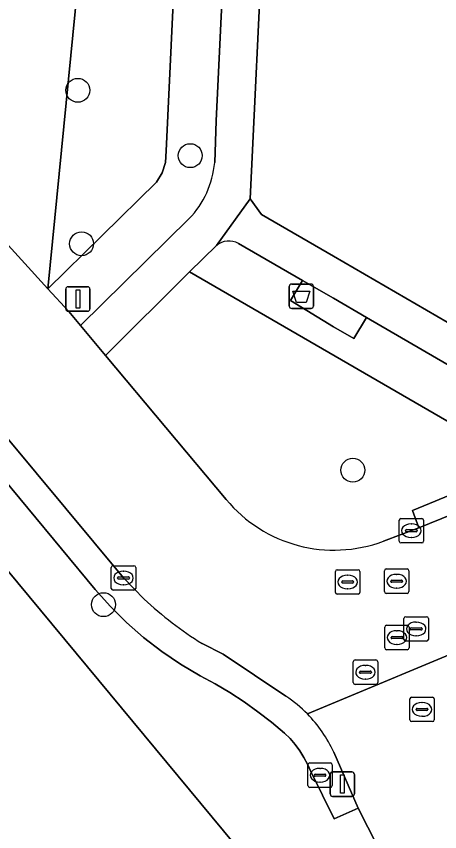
# Model space of a CAD drawing. Extents: x 157793 to 159380, y 380877 to 382313.
# Drawn here: x 158487.02 to 158504.35, y 381692.08 to 381725.42 of the extents above; entities that cross this region are included whole.
import ezdxf

# ---------------------------------------------------------------- set-up
doc = ezdxf.new("R2010")
doc.units = 0
for name, color, linetype in [('IMGEO_Afvalbak', 7, 'Continuous'), ('IMGEO_Boom', 7, 'Continuous'), ('IMGEO_Brandkraan', 7, 'Continuous'), ('IMGEO_Erf', 7, 'Continuous'), ('IMGEO_Groenvoorziening', 7, 'Continuous'), ('IMGEO_Kolk', 7, 'Continuous'), ('IMGEO_Lichtmast', 7, 'Continuous'), ('IMGEO_Rijbaan_lokaal_open', 7, 'Continuous'), ('IMGEO_Rioolput', 7, 'Continuous'), ('IMGEO_Voetpad_halfverhard', 7, 'Continuous'), ('IMGEO_Voetpad_open', 7, 'Continuous')]:
    doc.layers.add(name, color=color, linetype=linetype)

msp = doc.modelspace()

# ---------------------------------------------------------------- linework, layer by layer
at = {"layer": 'IMGEO_Afvalbak'}
for p, q in [((158498.196, 381713.578), (158498.196, 381714.378)), ((158498.196, 381714.378), (158498.196, 381713.578)), ((158498.296, 381714.478), (158499.086, 381714.478)), ((158499.086, 381714.478), (158498.296, 381714.478)), ((158499.186, 381714.378), (158499.186, 381713.578)), ((158499.186, 381713.578), (158499.186, 381714.378)), ((158499.086, 381713.478), (158498.296, 381713.478)), ((158498.296, 381713.478), (158499.086, 381713.478))]:
    msp.add_line(p, q, dxfattribs=at)
msp.add_lwpolyline([(158498.339, 381714.192), (158499.043, 381714.192), (158498.894, 381713.722), (158498.488, 381713.722), (158498.339, 381714.192)], dxfattribs=at)
for centre, start, end in [((158498.296, 381714.378), 90, 180), ((158498.296, 381714.378), 90, 180), ((158499.086, 381714.378), 0, 90), ((158499.086, 381714.378), 360, 90), ((158498.296, 381713.578), 180, 270), ((158498.296, 381713.578), 180, 270), ((158499.086, 381713.578), 270, 0), ((158499.086, 381713.578), 270, 0)]:
    msp.add_arc(centre, 0.1, start, end, dxfattribs=at)
at = {"layer": 'IMGEO_Boom'}
for centre in [(158489.539, 381722.399), (158494.144, 381719.726), (158489.696, 381716.125), (158500.796, 381706.864), (158490.593, 381701.367)]:
    msp.add_circle(centre, 0.489, dxfattribs=at)
at = {"layer": 'IMGEO_Brandkraan'}
for p, q in [((158499.031, 381694.894), (158499.883, 381694.894)), ((158498.956, 381693.968), (158498.956, 381694.82)), ((158499.444, 381694.674), (158499.469, 381694.674)), ((158499.957, 381694.82), (158499.957, 381693.968)), ((158499.215, 381694.388), (158499.215, 381694.4)), ((158499.653, 381694.351), (158499.255, 381694.351)), ((158499.258, 381694.437), (158499.656, 381694.437)), ((158499.699, 381694.4), (158499.699, 381694.388)), ((158499.883, 381693.894), (158499.031, 381693.894)), ((158499.467, 381694.114), (158499.442, 381694.114))]:
    msp.add_line(p, q, dxfattribs=at)
for points in [[(158499.031, 381694.894), (158499.883, 381694.894)], [(158498.956, 381693.968), (158498.956, 381694.82)], [(158499.957, 381694.82), (158499.957, 381693.968)], [(158499.883, 381693.894), (158499.031, 381693.894)]]:
    msp.add_lwpolyline(points, dxfattribs=at)
for centre, radius, start, end in [((158499.033, 381694.818), 0.0765, 91.552, 178.448), ((158499.033, 381694.818), 0.0765, 91.552, 178.448), ((158499.881, 381694.818), 0.0765, 1.552, 88.448), ((158499.881, 381694.818), 0.0765, 1.552, 88.448), ((158499.255, 381694.397), 0.0403, 85.8775, 175.7526), ((158499.252, 381694.387), 0.0366, 178.938, 274.7102), ((158499.656, 381694.394), 0.043, 264.8664, 352.4533), ((158499.66, 381694.399), 0.0386, 1.7309, 96.639), ((158499.033, 381693.97), 0.0765, 181.552, 268.448), ((158499.033, 381693.97), 0.0765, 181.552, 268.448), ((158499.881, 381693.97), 0.0765, 271.552, 358.448), ((158499.881, 381693.97), 0.0765, 271.552, 358.448)]:
    msp.add_arc(centre, radius, start, end, dxfattribs=at)
for centre, major_axis, ratio, start_param, end_param in [((158499.443, 381694.394), (-0.387, 0.002), 0.722429, 4.712389, 7.853982), ((158499.468, 381694.394), (-0.39, 0.002), 0.717154, 1.570796, 4.712389)]:
    msp.add_ellipse(centre, major_axis=major_axis, ratio=ratio, start_param=start_param, end_param=end_param, dxfattribs=at)
at = {"layer": 'IMGEO_Erf'}
msp.add_lwpolyline([(158495.967, 381691.563), (158481.505, 381708.969)], dxfattribs=at)
at = {"layer": 'IMGEO_Groenvoorziening'}
for points in [[(158495.544, 381742.354), (158493.629, 381741.346), (158493.915, 381741.173), (158494.071, 381740.957), (158494.138, 381740.636), (158493.158, 381719.928), (158493.125, 381719.445), (158492.993, 381719.026), (158492.766, 381718.648), (158488.32, 381714.284), (158489.175, 381713.354), (158489.65, 381712.787), (158494.101, 381717.152)], [(158495.144, 381719.444), (158495.199, 381721.156), (158496.133, 381740.474)], [(158497.655, 381740.162), (158496.596, 381717.965), (158497.055, 381717.316), (158500, 381715.615), (158505.082, 381712.679), (158530.827, 381725.074), (158529.613, 381727.338), (158528.674, 381729.089), (158528.588, 381728.979)], [(158495.212, 381716.059), (158494.118, 381714.974), (158507.752, 381707.087), (158510.042, 381708.071), (158501.352, 381713.11)], [(158501.352, 381713.11), (158500.839, 381712.25), (158500, 381712.732), (158498.246, 381713.802), (158498.737, 381714.622), (158496.115, 381716.132)], [(158494.118, 381714.974), (158490.676, 381711.561), (158495.609, 381705.671)], [(158502.048, 381703.963), (158503.505, 381704.507), (158503.236, 381705.219), (158504.173, 381705.593), (158507.752, 381707.087), (158494.118, 381714.974)]]:
    msp.add_lwpolyline(points, dxfattribs=at)
for points in [[(158488.32, 381714.284), (158492.766, 381718.648), (158492.993, 381719.026), (158493.125, 381719.445), (158493.158, 381719.928), (158494.138, 381740.636), (158494.071, 381740.957), (158493.915, 381741.173), (158493.629, 381741.346), (158490.844, 381739.881)], [(158488.32, 381714.284), (158490.844, 381739.881), (158482.485, 381720.13), (158483.142, 381719.502), (158486.141, 381716.655)]]:
    msp.add_lwpolyline(points, close=True, dxfattribs=at)
for centre, radius, start, end in [((158491.34, 381719.792), 3.82, 316.2852, 354.7779), ((158495.719, 381715.405), 0.828, 61.4516, 127.792), ((158500.028, 381709.34), 5.744, 219.6982, 290.5896)]:
    msp.add_arc(centre, radius, start, end, dxfattribs=at)
at = {"layer": 'IMGEO_Kolk'}
for p, q in [((158502.769, 381704.891), (158503.621, 381704.891)), ((158502.694, 381703.965), (158502.694, 381704.817)), ((158503.182, 381704.671), (158503.207, 381704.671)), ((158503.695, 381704.817), (158503.695, 381703.965)), ((158502.953, 381704.385), (158502.953, 381704.397)), ((158503.391, 381704.348), (158502.993, 381704.348)), ((158502.996, 381704.434), (158503.394, 381704.434)), ((158503.437, 381704.397), (158503.437, 381704.385)), ((158503.621, 381703.891), (158502.769, 381703.891)), ((158503.205, 381704.111), (158503.18, 381704.111)), ((158490.91, 381702.032), (158490.91, 381702.884)), ((158490.985, 381702.958), (158491.837, 381702.958)), ((158491.911, 381702.884), (158491.911, 381702.032)), ((158491.398, 381702.738), (158491.423, 381702.738)), ((158491.169, 381702.452), (158491.169, 381702.464)), ((158491.607, 381702.415), (158491.209, 381702.415)), ((158491.212, 381702.501), (158491.61, 381702.501)), ((158491.653, 381702.464), (158491.653, 381702.452)), ((158491.837, 381701.958), (158490.985, 381701.958)), ((158491.421, 381702.178), (158491.396, 381702.178))]:
    msp.add_line(p, q, dxfattribs=at)
for points in [[(158502.769, 381704.891), (158503.621, 381704.891)], [(158502.694, 381703.965), (158502.694, 381704.817)], [(158503.695, 381704.817), (158503.695, 381703.965)], [(158503.621, 381703.891), (158502.769, 381703.891)], [(158490.91, 381702.032), (158490.91, 381702.884)], [(158490.985, 381702.958), (158491.837, 381702.958)], [(158491.911, 381702.884), (158491.911, 381702.032)], [(158491.837, 381701.958), (158490.985, 381701.958)]]:
    msp.add_lwpolyline(points, dxfattribs=at)
for centre, radius, start, end in [((158502.771, 381704.815), 0.0765, 91.552, 178.448), ((158502.771, 381704.815), 0.0765, 91.552, 178.448), ((158503.619, 381704.815), 0.0765, 1.552, 88.448), ((158503.619, 381704.815), 0.0765, 1.552, 88.448), ((158502.993, 381704.394), 0.0403, 85.8775, 175.7526), ((158502.99, 381704.384), 0.0366, 178.938, 274.7102), ((158503.394, 381704.391), 0.043, 264.8664, 352.4533), ((158503.398, 381704.396), 0.0386, 1.7309, 96.639), ((158502.771, 381703.967), 0.0765, 181.552, 268.448), ((158502.771, 381703.967), 0.0765, 181.552, 268.448), ((158503.619, 381703.967), 0.0765, 271.552, 358.448), ((158503.619, 381703.967), 0.0765, 271.552, 358.448), ((158490.987, 381702.882), 0.0765, 91.552, 178.448), ((158490.987, 381702.882), 0.0765, 91.552, 178.448), ((158491.835, 381702.882), 0.0765, 1.552, 88.448), ((158491.835, 381702.882), 0.0765, 1.552, 88.448), ((158491.209, 381702.461), 0.0403, 85.8775, 175.7526), ((158491.206, 381702.451), 0.0366, 178.938, 274.7102), ((158491.61, 381702.458), 0.043, 264.8664, 352.4533), ((158491.614, 381702.463), 0.0386, 1.7309, 96.639), ((158490.987, 381702.034), 0.0765, 181.552, 268.448), ((158490.987, 381702.034), 0.0765, 181.552, 268.448), ((158491.835, 381702.034), 0.0765, 271.552, 358.448), ((158491.835, 381702.034), 0.0765, 271.552, 358.448)]:
    msp.add_arc(centre, radius, start, end, dxfattribs=at)
for centre, major_axis, ratio, start_param, end_param in [((158503.181, 381704.391), (-0.387, 0.002), 0.722429, 4.712389, 7.853982), ((158503.206, 381704.391), (-0.39, 0.002), 0.717154, 1.570796, 4.712389), ((158491.397, 381702.458), (-0.387, 0.002), 0.722429, 4.712389, 7.853982), ((158491.422, 381702.458), (-0.39, 0.002), 0.717154, 1.570796, 4.712389)]:
    msp.add_ellipse(centre, major_axis=major_axis, ratio=ratio, start_param=start_param, end_param=end_param, dxfattribs=at)
at = {"layer": 'IMGEO_Lichtmast'}
for p, q in [((158489.047, 381713.465), (158489.047, 381714.265)), ((158489.047, 381714.265), (158489.047, 381713.465)), ((158489.147, 381714.365), (158489.937, 381714.365)), ((158489.937, 381714.365), (158489.147, 381714.365)), ((158490.037, 381714.265), (158490.037, 381713.465)), ((158490.037, 381713.465), (158490.037, 381714.265)), ((158489.937, 381713.365), (158489.147, 381713.365)), ((158489.147, 381713.365), (158489.937, 381713.365)), ((158499.97, 381694.527), (158500.76, 381694.527)), ((158500.76, 381694.527), (158499.97, 381694.527)), ((158499.87, 381693.627), (158499.87, 381694.427)), ((158499.87, 381694.427), (158499.87, 381693.627)), ((158500.86, 381694.427), (158500.86, 381693.627)), ((158500.86, 381693.627), (158500.86, 381694.427)), ((158500.76, 381693.527), (158499.97, 381693.527)), ((158499.97, 381693.527), (158500.76, 381693.527))]:
    msp.add_line(p, q, dxfattribs=at)
for points in [[(158489.467, 381714.24), (158489.617, 381714.24), (158489.617, 381713.49), (158489.467, 381713.49), (158489.467, 381714.24)], [(158500.29, 381694.402), (158500.44, 381694.402), (158500.44, 381693.652), (158500.29, 381693.652), (158500.29, 381694.402)]]:
    msp.add_lwpolyline(points, dxfattribs=at)
for centre, start, end in [((158489.147, 381714.265), 90, 180), ((158489.147, 381714.265), 90, 180), ((158489.937, 381714.265), 0, 90), ((158489.937, 381714.265), 360, 90), ((158489.147, 381713.465), 180, 270), ((158489.147, 381713.465), 180, 270), ((158489.937, 381713.465), 270, 0), ((158489.937, 381713.465), 270, 0), ((158499.97, 381694.427), 90, 180), ((158499.97, 381694.427), 90, 180), ((158500.76, 381694.427), 0, 90), ((158500.76, 381694.427), 360, 90), ((158499.97, 381693.627), 180, 270), ((158499.97, 381693.627), 180, 270), ((158500.76, 381693.627), 270, 0), ((158500.76, 381693.627), 270, 0)]:
    msp.add_arc(centre, 0.1, start, end, dxfattribs=at)
at = {"layer": 'IMGEO_Rijbaan_lokaal_open'}
for points in [[(158532.835, 381712.074), (158538.227, 381714.749), (158540.896, 381716.103), (158548.81, 381720.437), (158552.202, 381722.294), (158560.197, 381726.706), (158560.504, 381726.87), (158557.942, 381731.432), (158540.268, 381721.694), (158529.584, 381716.344), (158519.948, 381711.717), (158509.006, 381706.741), (158503.505, 381704.507), (158502.048, 381703.963)], [(158495.609, 381705.671), (158490.676, 381711.561), (158489.65, 381712.787), (158489.175, 381713.354), (158488.32, 381714.284), (158486.141, 381716.655)], [(158483.394, 381712.088), (158484.246, 381711.051), (158491.411, 381702.458), (158492.252, 381701.59)], [(158498.937, 381696.899), (158506.411, 381700.014), (158511.495, 381702.133)], [(158506.411, 381700.014), (158498.937, 381696.899)], [(158494.628, 381699.772), (158495.488, 381699.339), (158498.06, 381697.621)], [(158500.016, 381695.333), (158501.016, 381693.048), (158503.022, 381689.101), (158515.237, 381664.67)]]:
    msp.add_lwpolyline(points, dxfattribs=at)
for centre, radius, start, end in [((158500.028, 381709.34), 5.744, 219.6982, 290.5896), ((158503.659, 381714.037), 16.883, 227.4954, 237.6617), ((158495.034, 381693.052), 5.48, 44.5873, 56.4861), ((158495, 381693.032), 5.518, 24.6452, 44.4898)]:
    msp.add_arc(centre, radius, start, end, dxfattribs=at)
at = {"layer": 'IMGEO_Rioolput'}
for p, q in [((158500.085, 381701.869), (158500.085, 381702.721)), ((158500.16, 381702.795), (158501.012, 381702.795)), ((158500.573, 381702.575), (158500.598, 381702.575)), ((158501.086, 381702.721), (158501.086, 381701.869)), ((158502.091, 381701.9), (158502.091, 381702.752)), ((158502.166, 381702.826), (158503.018, 381702.826)), ((158502.579, 381702.606), (158502.604, 381702.606)), ((158503.092, 381702.752), (158503.092, 381701.9)), ((158500.344, 381702.289), (158500.344, 381702.301)), ((158500.782, 381702.252), (158500.384, 381702.252)), ((158500.387, 381702.338), (158500.785, 381702.338)), ((158500.828, 381702.301), (158500.828, 381702.289)), ((158502.35, 381702.32), (158502.35, 381702.332)), ((158502.788, 381702.283), (158502.39, 381702.283)), ((158502.393, 381702.369), (158502.791, 381702.369)), ((158502.834, 381702.332), (158502.834, 381702.32)), ((158500.596, 381702.015), (158500.571, 381702.015)), ((158502.602, 381702.046), (158502.577, 381702.046)), ((158501.012, 381701.795), (158500.16, 381701.795)), ((158503.018, 381701.826), (158502.166, 381701.826)), ((158502.965, 381700.874), (158503.817, 381700.874)), ((158502.89, 381699.948), (158502.89, 381700.8)), ((158503.378, 381700.654), (158503.403, 381700.654)), ((158503.891, 381700.8), (158503.891, 381699.948)), ((158502.101, 381699.597), (158502.101, 381700.449)), ((158502.176, 381700.523), (158503.028, 381700.523)), ((158502.589, 381700.303), (158502.614, 381700.303)), ((158503.102, 381700.449), (158503.102, 381699.597)), ((158503.149, 381700.368), (158503.149, 381700.38)), ((158503.587, 381700.331), (158503.189, 381700.331)), ((158503.192, 381700.417), (158503.59, 381700.417)), ((158503.633, 381700.38), (158503.633, 381700.368)), ((158502.36, 381700.017), (158502.36, 381700.029)), ((158502.798, 381699.98), (158502.4, 381699.98)), ((158502.403, 381700.066), (158502.801, 381700.066)), ((158502.844, 381700.029), (158502.844, 381700.017)), ((158503.817, 381699.874), (158502.965, 381699.874)), ((158503.401, 381700.094), (158503.376, 381700.094)), ((158502.612, 381699.743), (158502.587, 381699.743)), ((158503.028, 381699.523), (158502.176, 381699.523)), ((158500.814, 381698.178), (158500.814, 381699.03)), ((158500.889, 381699.104), (158501.741, 381699.104)), ((158501.302, 381698.884), (158501.327, 381698.884)), ((158501.815, 381699.03), (158501.815, 381698.178)), ((158501.073, 381698.598), (158501.073, 381698.61)), ((158501.511, 381698.561), (158501.113, 381698.561)), ((158501.116, 381698.647), (158501.514, 381698.647)), ((158501.557, 381698.61), (158501.557, 381698.598)), ((158501.325, 381698.324), (158501.3, 381698.324)), ((158501.741, 381698.104), (158500.889, 381698.104)), ((158503.204, 381697.584), (158504.056, 381697.584)), ((158503.129, 381696.658), (158503.129, 381697.51)), ((158503.617, 381697.364), (158503.642, 381697.364)), ((158504.13, 381697.51), (158504.13, 381696.658)), ((158503.388, 381697.078), (158503.388, 381697.09)), ((158503.826, 381697.041), (158503.428, 381697.041)), ((158503.431, 381697.127), (158503.829, 381697.127)), ((158503.872, 381697.09), (158503.872, 381697.078)), ((158504.056, 381696.584), (158503.204, 381696.584)), ((158503.64, 381696.804), (158503.615, 381696.804))]:
    msp.add_line(p, q, dxfattribs=at)
for points in [[(158500.085, 381701.869), (158500.085, 381702.721)], [(158500.16, 381702.795), (158501.012, 381702.795)], [(158501.086, 381702.721), (158501.086, 381701.869)], [(158502.091, 381701.9), (158502.091, 381702.752)], [(158502.166, 381702.826), (158503.018, 381702.826)], [(158503.092, 381702.752), (158503.092, 381701.9)], [(158501.012, 381701.795), (158500.16, 381701.795)], [(158503.018, 381701.826), (158502.166, 381701.826)], [(158502.965, 381700.874), (158503.817, 381700.874)], [(158502.89, 381699.948), (158502.89, 381700.8)], [(158503.891, 381700.8), (158503.891, 381699.948)], [(158502.101, 381699.597), (158502.101, 381700.449)], [(158502.176, 381700.523), (158503.028, 381700.523)], [(158503.102, 381700.449), (158503.102, 381699.597)], [(158503.817, 381699.874), (158502.965, 381699.874)], [(158503.028, 381699.523), (158502.176, 381699.523)], [(158500.814, 381698.178), (158500.814, 381699.03)], [(158500.889, 381699.104), (158501.741, 381699.104)], [(158501.815, 381699.03), (158501.815, 381698.178)], [(158501.741, 381698.104), (158500.889, 381698.104)], [(158503.204, 381697.584), (158504.056, 381697.584)], [(158503.129, 381696.658), (158503.129, 381697.51)], [(158504.13, 381697.51), (158504.13, 381696.658)], [(158504.056, 381696.584), (158503.204, 381696.584)]]:
    msp.add_lwpolyline(points, dxfattribs=at)
for centre, radius, start, end in [((158500.162, 381702.719), 0.0765, 91.552, 178.448), ((158500.162, 381702.719), 0.0765, 91.552, 178.448), ((158501.01, 381702.719), 0.0765, 1.552, 88.448), ((158501.01, 381702.719), 0.0765, 1.552, 88.448), ((158502.168, 381702.75), 0.0765, 91.552, 178.448), ((158502.168, 381702.75), 0.0765, 91.552, 178.448), ((158503.016, 381702.75), 0.0765, 1.552, 88.448), ((158503.016, 381702.75), 0.0765, 1.552, 88.448), ((158500.384, 381702.298), 0.0403, 85.8775, 175.7526), ((158500.381, 381702.288), 0.0366, 178.938, 274.7102), ((158500.785, 381702.295), 0.043, 264.8664, 352.4533), ((158500.789, 381702.3), 0.0386, 1.7309, 96.639), ((158502.39, 381702.329), 0.0403, 85.8775, 175.7526), ((158502.387, 381702.319), 0.0366, 178.938, 274.7102), ((158502.791, 381702.326), 0.043, 264.8664, 352.4533), ((158502.795, 381702.331), 0.0386, 1.7309, 96.639), ((158500.162, 381701.871), 0.0765, 181.552, 268.448), ((158500.162, 381701.871), 0.0765, 181.552, 268.448), ((158501.01, 381701.871), 0.0765, 271.552, 358.448), ((158501.01, 381701.871), 0.0765, 271.552, 358.448), ((158502.168, 381701.902), 0.0765, 181.552, 268.448), ((158502.168, 381701.902), 0.0765, 181.552, 268.448), ((158503.016, 381701.902), 0.0765, 271.552, 358.448), ((158503.016, 381701.902), 0.0765, 271.552, 358.448), ((158502.967, 381700.798), 0.0765, 91.552, 178.448), ((158502.967, 381700.798), 0.0765, 91.552, 178.448), ((158503.815, 381700.798), 0.0765, 1.552, 88.448), ((158503.815, 381700.798), 0.0765, 1.552, 88.448), ((158502.178, 381700.447), 0.0765, 91.552, 178.448), ((158502.178, 381700.447), 0.0765, 91.552, 178.448), ((158503.026, 381700.447), 0.0765, 1.552, 88.448), ((158503.026, 381700.447), 0.0765, 1.552, 88.448), ((158503.189, 381700.377), 0.0403, 85.8775, 175.7526), ((158503.186, 381700.367), 0.0366, 178.938, 274.7102), ((158503.59, 381700.374), 0.043, 264.8664, 352.4533), ((158503.594, 381700.379), 0.0386, 1.7309, 96.639), ((158502.4, 381700.026), 0.0403, 85.8775, 175.7526), ((158502.397, 381700.016), 0.0366, 178.938, 274.7102), ((158502.801, 381700.023), 0.043, 264.8664, 352.4533), ((158502.805, 381700.028), 0.0386, 1.7309, 96.639), ((158502.967, 381699.95), 0.0765, 181.552, 268.448), ((158502.967, 381699.95), 0.0765, 181.552, 268.448), ((158503.815, 381699.95), 0.0765, 271.552, 358.448), ((158503.815, 381699.95), 0.0765, 271.552, 358.448), ((158502.178, 381699.599), 0.0765, 181.552, 268.448), ((158502.178, 381699.599), 0.0765, 181.552, 268.448), ((158503.026, 381699.599), 0.0765, 271.552, 358.448), ((158503.026, 381699.599), 0.0765, 271.552, 358.448), ((158500.891, 381699.028), 0.0765, 91.552, 178.448), ((158500.891, 381699.028), 0.0765, 91.552, 178.448), ((158501.739, 381699.028), 0.0765, 1.552, 88.448), ((158501.739, 381699.028), 0.0765, 1.552, 88.448), ((158501.113, 381698.607), 0.0403, 85.8775, 175.7526), ((158501.11, 381698.597), 0.0366, 178.938, 274.7102), ((158501.514, 381698.604), 0.043, 264.8664, 352.4533), ((158501.518, 381698.609), 0.0386, 1.7309, 96.639), ((158500.891, 381698.18), 0.0765, 181.552, 268.448), ((158500.891, 381698.18), 0.0765, 181.552, 268.448), ((158501.739, 381698.18), 0.0765, 271.552, 358.448), ((158501.739, 381698.18), 0.0765, 271.552, 358.448), ((158503.206, 381697.508), 0.0765, 91.552, 178.448), ((158503.206, 381697.508), 0.0765, 91.552, 178.448), ((158504.054, 381697.508), 0.0765, 1.552, 88.448), ((158504.054, 381697.508), 0.0765, 1.552, 88.448), ((158503.428, 381697.087), 0.0403, 85.8775, 175.7526), ((158503.425, 381697.077), 0.0366, 178.938, 274.7102), ((158503.829, 381697.084), 0.043, 264.8664, 352.4533), ((158503.833, 381697.089), 0.0386, 1.7309, 96.639), ((158503.206, 381696.66), 0.0765, 181.552, 268.448), ((158503.206, 381696.66), 0.0765, 181.552, 268.448), ((158504.054, 381696.66), 0.0765, 271.552, 358.448), ((158504.054, 381696.66), 0.0765, 271.552, 358.448)]:
    msp.add_arc(centre, radius, start, end, dxfattribs=at)
for centre, major_axis, ratio, start_param, end_param in [((158500.572, 381702.295), (-0.387, 0.002), 0.722429, 4.712389, 7.853982), ((158500.597, 381702.295), (-0.39, 0.002), 0.717154, 1.570796, 4.712389), ((158502.578, 381702.326), (-0.387, 0.002), 0.722429, 4.712389, 7.853982), ((158502.603, 381702.326), (-0.39, 0.002), 0.717154, 1.570796, 4.712389), ((158503.377, 381700.374), (-0.387, 0.002), 0.722429, 4.712389, 7.853982), ((158503.402, 381700.374), (-0.39, 0.002), 0.717154, 1.570796, 4.712389), ((158502.588, 381700.023), (-0.387, 0.002), 0.722429, 4.712389, 7.853982), ((158502.613, 381700.023), (-0.39, 0.002), 0.717154, 1.570796, 4.712389), ((158501.301, 381698.604), (-0.387, 0.002), 0.722429, 4.712389, 7.853982), ((158501.326, 381698.604), (-0.39, 0.002), 0.717154, 1.570796, 4.712389), ((158503.616, 381697.084), (-0.387, 0.002), 0.722429, 4.712389, 7.853982), ((158503.641, 381697.084), (-0.39, 0.002), 0.717154, 1.570796, 4.712389)]:
    msp.add_ellipse(centre, major_axis=major_axis, ratio=ratio, start_param=start_param, end_param=end_param, dxfattribs=at)
at = {"layer": 'IMGEO_Voetpad_halfverhard'}
for points in [[(158496.133, 381740.474), (158495.199, 381721.156), (158495.144, 381719.444)], [(158494.101, 381717.152), (158489.65, 381712.787), (158490.676, 381711.561), (158494.118, 381714.974), (158495.212, 381716.059), (158496.596, 381717.965), (158497.655, 381740.162)], [(158507.179, 381711.468), (158505.082, 381712.679), (158500, 381715.615), (158497.055, 381717.316), (158496.596, 381717.965), (158495.212, 381716.059)], [(158496.115, 381716.132), (158498.737, 381714.622), (158500, 381713.894), (158501.352, 381713.11), (158510.042, 381708.071), (158511.759, 381708.822), (158507.179, 381711.468)]]:
    msp.add_lwpolyline(points, dxfattribs=at)
for centre, radius, start, end in [((158491.34, 381719.792), 3.82, 316.2852, 354.7779), ((158495.719, 381715.405), 0.828, 61.4516, 127.792)]:
    msp.add_arc(centre, radius, start, end, dxfattribs=at)
at = {"layer": 'IMGEO_Voetpad_open'}
msp.add_lwpolyline([(158498.737, 381714.622), (158498.246, 381713.802), (158500, 381712.732), (158500.839, 381712.25), (158501.352, 381713.11), (158500, 381713.894)], close=True, dxfattribs=at)
for points in [[(158498.624, 381695.389), (158498.434, 381695.646), (158498.227, 381695.889), (158498.003, 381696.117), (158497.466, 381696.563), (158496.913, 381696.987), (158496.344, 381697.39), (158495.76, 381697.771), (158495.162, 381698.128), (158494.55, 381698.463), (158493.746, 381698.934), (158492.974, 381699.455), (158492.236, 381700.024), (158491.535, 381700.638), (158490.874, 381701.295), (158490.255, 381701.992), (158483.348, 381710.302), (158484.246, 381711.051), (158483.394, 381712.088)], [(158511.759, 381708.822), (158510.042, 381708.071), (158507.752, 381707.087), (158504.173, 381705.593), (158503.236, 381705.219), (158503.505, 381704.507), (158509.006, 381706.741), (158519.948, 381711.717)], [(158492.252, 381701.59), (158491.411, 381702.458), (158484.246, 381711.051)], [(158483.348, 381710.302), (158490.255, 381701.992), (158490.874, 381701.295), (158491.535, 381700.638), (158492.236, 381700.024), (158492.974, 381699.455), (158493.746, 381698.934), (158494.55, 381698.463), (158495.162, 381698.128), (158495.76, 381697.771), (158496.344, 381697.39), (158496.913, 381696.987), (158497.466, 381696.563), (158498.003, 381696.117), (158498.227, 381695.889), (158498.434, 381695.646), (158498.624, 381695.389), (158498.795, 381695.119), (158498.947, 381694.838), (158499.079, 381694.547), (158500.033, 381692.604), (158501.016, 381693.048), (158500.016, 381695.333)], [(158481.505, 381708.969), (158495.967, 381691.563)], [(158495.488, 381699.339), (158494.628, 381699.772)], [(158498.06, 381697.621), (158495.488, 381699.339)], [(158463.925, 381670.043), (158468.177, 381672.129), (158473.643, 381674.305), (158476.325, 381675.634), (158486.044, 381680.53), (158489.241, 381682.115), (158494.169, 381684.558), (158494.279, 381684.485), (158495.185, 381684.935), (158495.548, 381685.115), (158500, 381687.308), (158500.456, 381687.533), (158501.883, 381688.275), (158501.78, 381688.483), (158503.022, 381689.101), (158501.016, 381693.048), (158500.033, 381692.604), (158499.079, 381694.547), (158498.947, 381694.838), (158498.795, 381695.119), (158498.624, 381695.389)]]:
    msp.add_lwpolyline(points, dxfattribs=at)
for centre, radius, start, end in [((158503.659, 381714.037), 16.883, 227.4954, 237.6617), ((158495.034, 381693.052), 5.48, 44.5873, 56.4861), ((158495, 381693.032), 5.518, 24.6452, 44.4898)]:
    msp.add_arc(centre, radius, start, end, dxfattribs=at)

doc.saveas('drawing.dxf')
